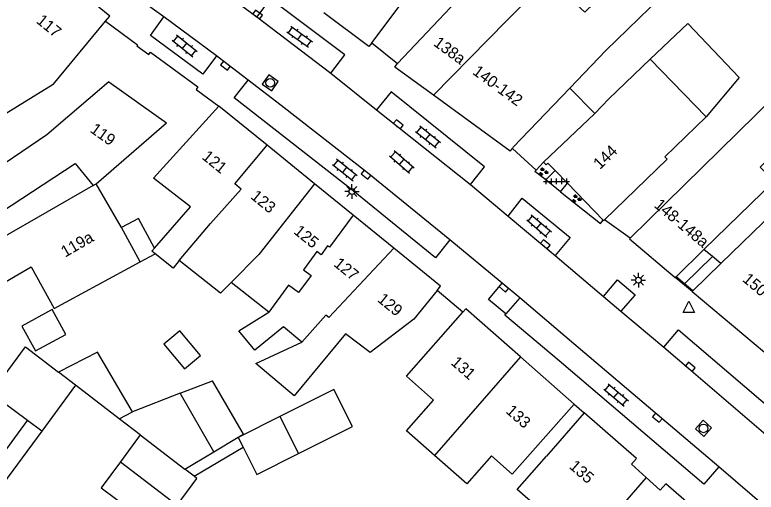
# Model space of a CAD drawing. Extents: x 132998 to 136004, y 396998 to 398512.
# Drawn here: x 133099.6 to 133164.1, y 398220.7 to 398262.3 of the extents above; entities that cross this region are included whole.
import ezdxf

# ---------------------------------------------------------------- set-up
doc = ezdxf.new("R2010")
doc.units = 0
for name, color, linetype in [('gg-afsc-erfafscheiding', 7, 'Continuous'), ('gg-afsc-hekwerk', 7, 'Continuous'), ('gg-anno-huisnummerreeks BGT', 7, 'Continuous'), ('gg-bbg-gedigitaliseerde bebouwing', 7, 'Continuous'), ('gg-bbg-gedigitaliseerde bijgebouw', 7, 'Continuous'), ('gg-bbg-hoofdgebouw', 7, 'Continuous'), ('gg-bbg-luifel en loopbrug', 7, 'Continuous'), ('gg-bbg-onder overbouw', 7, 'Continuous'), ('gg-bbg-pand overbouw', 7, 'Continuous'), ('gg-bbg-tussenscheiding', 7, 'Continuous'), ('gg-bbg-tussenscheiding niveau 01', 7, 'Continuous'), ('gg-knt-verharding', 7, 'Continuous'), ('gg-knt-verharding nz', 7, 'Continuous'), ('gt-symb-groenvak', 7, 'Continuous'), ('gt-symb-klinker verharding', 7, 'Continuous'), ('gt-symb-kolk', 7, 'Continuous'), ('gt-symb-lichtmast', 7, 'Continuous'), ('gt-symb-rioolschacht', 7, 'Continuous'), ('gt-symb-tegel verharding', 7, 'Continuous'), ('gt-symb-waterafsluiter', 7, 'Continuous')]:
    doc.layers.add(name, color=color, linetype=linetype)

# ---------------------------------------------------------------- blocks, each defined once
blk = doc.blocks.new('gt0-LMAST')
at = {"layer": 'gt-symb-lichtmast'}
for p, q in [((-0.182, 0.173), (-0.447, 0.438)), ((-0.005, 0.246), (-0.005, 0.621)), ((0.172, 0.173), (0.437, 0.438)), ((-0.255, -0.004), (-0.63, -0.004)), ((-0.182, -0.181), (-0.447, -0.446)), ((-0.005, -0.254), (-0.005, -0.629)), ((0.437, -0.446), (0.172, -0.181)), ((0.245, -0.004), (0.62, -0.004))]:
    blk.add_line(p, q, dxfattribs=at)
blk.add_circle((-0.005, -0.004), 0.25, dxfattribs=at)
blk = doc.blocks.new('gt0-TEG1')
at = {"layer": 'gt-symb-tegel verharding'}
for p, q in [((-1.125, 0), (1.125, 0)), ((-0.9, -0.25), (-0.9, 0.25)), ((-0.45, -0.25), (-0.45, 0.25)), ((0, -0.25), (0, 0.25)), ((0.45, -0.25), (0.45, 0.25)), ((0.9, -0.25), (0.9, 0.25))]:
    blk.add_line(p, q, dxfattribs=at)
blk = doc.blocks.new('gt0-GRVAK')
at = {"layer": 'gt-symb-groenvak'}
for p, q in [((-0.11, 0.189), (-0.228, 0.24)), ((-0.182, 0.153), (0.088, 0.153)), ((-0.091, 0.211), (-0.156, 0.322)), ((-0.047, 0.214), (-0.047, 0.393)), ((-0.004, 0.211), (0.061, 0.322)), ((0.015, 0.189), (0.133, 0.24)), ((0.262, -0.052), (0.197, 0.059)), ((0.305, -0.049), (0.305, 0.13)), ((0.349, -0.052), (0.414, 0.059)), ((-0.245, -0.228), (-0.363, -0.177)), ((-0.318, -0.264), (-0.047, -0.264)), ((-0.226, -0.206), (-0.291, -0.095)), ((-0.183, -0.203), (-0.183, -0.024)), ((-0.139, -0.206), (-0.074, -0.095)), ((-0.12, -0.228), (-0.002, -0.177)), ((0.243, -0.074), (0.125, -0.023)), ((0.17, -0.11), (0.441, -0.11)), ((0.368, -0.074), (0.486, -0.023))]:
    blk.add_line(p, q, dxfattribs=at)
blk = doc.blocks.new('gt0-KL1')
at = {"layer": 'gt-symb-klinker verharding'}
for p, q in [((-1.15, 0.3), (1.15, 0.3)), ((-1, -0.3), (-1, 0.3)), ((-0.5, 0.3), (-0.5, 0.45)), ((0, -0.3), (0, 0.3)), ((0.5, 0.3), (0.5, 0.45)), ((1, -0.3), (1, 0.3)), ((-1.15, -0.3), (1.15, -0.3)), ((-0.5, -0.45), (-0.5, -0.3)), ((0.5, -0.45), (0.5, -0.3))]:
    blk.add_line(p, q, dxfattribs=at)
blk = doc.blocks.new('gt0-KOLK')
at = {"layer": 'gt-symb-kolk'}
blk.add_lwpolyline([(0, 0), (0.375, 0), (0.375, 0.4), (-0.375, 0.4), (-0.375, 0), (0, 0)], dxfattribs=at)
blk = doc.blocks.new('gt0-WAFSL')
at = {"layer": 'gt-symb-waterafsluiter'}
for p, q in [((-0.5, -0.333), (0, 0.667)), ((0, 0.667), (0.5, -0.333)), ((0.5, -0.333), (-0.5, -0.333))]:
    blk.add_line(p, q, dxfattribs=at)
blk = doc.blocks.new('gt0-RS')
at = {"layer": 'gt-symb-rioolschacht'}
blk.add_lwpolyline([(-0.5, -0.5), (0.5, -0.5), (0.5, 0.5), (-0.5, 0.5)], close=True, dxfattribs=at)
blk.add_circle((0, 0), 0.375, dxfattribs=at)

msp = doc.modelspace()

# ---------------------------------------------------------------- linework, layer by layer
at = {"layer": 'gg-afsc-erfafscheiding'}
for p, q in [((133147.891, 398255.914), (133150.073, 398253.727)), ((133153.135, 398242.848), (133150.889, 398244.457))]:
    msp.add_line(p, q, dxfattribs=at)
at = {"layer": 'gg-afsc-hekwerk'}
for p, q in [((133130.657, 398259.853), (133132.904, 398258.052)), ((133138.591, 398236.417), (133136.338, 398238.295))]:
    msp.add_line(p, q, dxfattribs=at)
at = {"layer": 'gg-bbg-gedigitaliseerde bebouwing'}
for p, q in [((133151.003, 398259.187), (133147.891, 398255.914)), ((133151.285, 398254.981), (133154.882, 398258.454)), ((133154.882, 398258.454), (133159.745, 398253.42)), ((133102.936, 398256.233), (133091.861, 398249.384)), ((133153.135, 398242.848), (133166.178, 398255.685)), ((133150.073, 398253.727), (133151.285, 398254.981)), ((133170.931, 398250.304), (133161.028, 398240.663)), ((133156.353, 398249.733), (133150.889, 398244.457)), ((133114.889, 398245.573), (133111.681, 398248.07)), ((133106.433, 398247.444), (133098.381, 398242.796)), ((133111.771, 398241.988), (133114.889, 398245.573)), ((133110.52, 398240.802), (133108.895, 398243.775)), ((133095.583, 398237.208), (133101.044, 398240.359)), ((133121.72, 398236.43), (133118.441, 398239.014)), ((133101.95, 398226.063), (133097.495, 398220.039))]:
    msp.add_line(p, q, dxfattribs=at)
for points in [[(133130.657, 398259.853), (133135.412, 398266.219), (133134.118, 398267.187), (133139.109, 398272.648), (133138.618, 398273.097)], [(133132.904, 398258.052), (133141.612, 398267.313), (133142.922, 398266.158), (133147.198, 398270.154)], [(133147.99, 398267.465), (133149.722, 398265.843), (133147.818, 398263.81), (133149.183, 398262.531), (133153.242, 398266.482), (133155.799, 398263.856), (133151.003, 398259.187)], [(133159.745, 398253.42), (133156.148, 398249.946), (133156.353, 398249.733)], [(133169.269, 398252.587), (133167.588, 398250.909), (133166.958, 398251.54), (133164.449, 398249.035), (133165.644, 398247.836), (133159.551, 398241.87)], [(133102.388, 398251.848), (133096.495, 398247.86), (133098.375, 398245.082), (133104.864, 398249.356), (133106.433, 398247.444)], [(133111.817, 398241.507), (133111.545, 398241.728), (133111.771, 398241.988)], [(133113.922, 398240.901), (133113.384, 398240.237), (133111.817, 398241.507)], [(133118.441, 398239.014), (133117.503, 398238.059), (133113.922, 398240.901)], [(133101.044, 398240.359), (133103.022, 398236.724), (133110.52, 398240.802)], [(133136.338, 398238.295), (133134.332, 398235.815), (133130.506, 398232.914), (133128.386, 398234.517), (133123.9, 398229.123), (133120.59, 398231.954), (133124.589, 398233.8)], [(133124.589, 398233.8), (133122.976, 398235.143), (133120.485, 398233.109), (133119.083, 398234.805), (133121.72, 398236.43)], [(133136.037, 398228.766), (133133.672, 398230.854), (133138.591, 398236.417)], [(133136.109, 398223.943), (133133.673, 398226.094), (133136.037, 398228.766)], [(133148.26, 398228.41), (133142.883, 398222.319), (133141.082, 398223.909), (133138.92, 398221.46), (133136.109, 398223.943)], [(133091.403, 398226.759), (133096.617, 398223.069), (133097.243, 398223.914), (133098.029, 398223.333), (133100.722, 398226.978)]]:
    msp.add_lwpolyline(points, dxfattribs=at)
at = {"layer": 'gg-bbg-gedigitaliseerde bijgebouw'}
for p, q in [((133104.9, 398230.049), (133101.95, 398226.063)), ((133108.691, 398227.137), (133104.9, 398230.049)), ((133114.005, 398229.359), (133109.847, 398227.748)), ((133116.911, 398224.258), (133114.005, 398229.359)), ((133110.518, 398225.734), (133108.691, 398227.137)), ((133122.67, 398227.334), (133119.05, 398225.515)), ((133110.518, 398225.734), (133108.793, 398223.401)), ((133119.05, 398225.515), (133119.476, 398224.667)), ((133114.39, 398222.759), (133116.911, 398224.258)), ((133108.793, 398223.401), (133113.727, 398219.601)), ((133115.209, 398222.13), (133114.39, 398222.759))]:
    msp.add_line(p, q, dxfattribs=at)
for points in [[(133112.586, 398233.639), (133114.371, 398231.482), (133115.758, 398232.63), (133113.973, 398234.787), (133112.586, 398233.639)], [(133100.722, 398226.978), (133097.532, 398229.338), (133100.538, 398233.401), (133103.421, 398231.186)], [(133109.847, 398227.748), (133106.805, 398232.932), (133103.421, 398231.186)], [(133124.295, 398224.1), (133128.981, 398226.455), (133127.357, 398229.688), (133122.67, 398227.334)], [(133119.476, 398224.667), (133120.674, 398222.281), (133124.295, 398224.1)], [(133113.727, 398219.601), (133115.452, 398221.933), (133115.209, 398222.13)]]:
    msp.add_lwpolyline(points, dxfattribs=at)
at = {"layer": 'gg-bbg-hoofdgebouw'}
for p, q in [((133107.505, 398261.738), (133107.88, 398262.19)), ((133130.41, 398259.55), (133126.48, 398262.488)), ((133102.936, 398256.233), (133107.505, 398261.738)), ((133130.657, 398259.853), (133130.41, 398259.55)), ((133136.02, 398255.301), (133132.66, 398257.76)), ((133107.781, 398256.47), (133102.388, 398251.848)), ((133107.781, 398256.47), (133112.8, 398252.89)), ((133142.69, 398250.421), (133136.02, 398255.301)), ((133117.371, 398254.36), (133111.681, 398248.07)), ((133121.55, 398250.959), (133117.371, 398254.36)), ((133150.073, 398253.727), (133145.6, 398249.49)), ((133106.69, 398247.584), (133112.8, 398252.89)), ((133125.684, 398247.594), (133121.55, 398250.959)), ((133142.69, 398250.421), (133142.894, 398250.678)), ((133146.612, 398248.746), (133147.678, 398247.643)), ((133108.895, 398243.775), (133106.69, 398247.584)), ((133129.033, 398244.869), (133125.684, 398247.594)), ((133147.678, 398247.643), (133150.784, 398244.427)), ((133132.572, 398241.989), (133129.033, 398244.869)), ((133150.784, 398244.427), (133150.82, 398244.39)), ((133150.82, 398244.39), (133150.889, 398244.457)), ((133153.135, 398242.848), (133153.08, 398242.79)), ((133153.08, 398242.79), (133157.05, 398239.421)), ((133136.65, 398238.67), (133132.572, 398241.989)), ((133157.129, 398239.498), (133157.05, 398239.421)), ((133136.338, 398238.295), (133136.65, 398238.67)), ((133158.57, 398238.27), (133158.52, 398238.221)), ((133158.52, 398238.221), (133164.802, 398232.922)), ((133138.85, 398236.72), (133138.591, 398236.417)), ((133143.596, 398232.529), (133138.85, 398236.72)), ((133148.26, 398228.41), (133143.596, 398232.529)), ((133149.14, 398227.66), (133145.85, 398223.89))]:
    msp.add_line(p, q, dxfattribs=at)
for points in [[(133107.88, 398262.19), (133101.681, 398267.26), (133098.596, 398263.29)], [(133132.66, 398257.76), (133132.784, 398257.929), (133132.904, 398258.052)], [(133142.894, 398250.678), (133142.965, 398250.768), (133147.891, 398255.914)], [(133145.6, 398249.49), (133145.83, 398249.25), (133145.98, 398249.401), (133146.612, 398248.746)], [(133154.521, 398222.021), (133153.25, 398223.18), (133153.69, 398223.69), (133149.14, 398227.66)], [(133145.104, 398216.25), (133144.953, 398216.382), (133146.511, 398218.168), (133143.301, 398220.969), (133145.85, 398223.89)], [(133159.36, 398218.75), (133156.23, 398221.47), (133155.73, 398220.92), (133154.521, 398222.021)]]:
    msp.add_lwpolyline(points, dxfattribs=at)
at = {"layer": 'gg-bbg-luifel en loopbrug'}
for p, q in [((133110.52, 398240.802), (133111.817, 398241.507)), ((133114.005, 398229.359), (133116.802, 398230.443)), ((133116.911, 398224.258), (133119.044, 398225.526)), ((133119.05, 398225.515), (133119.044, 398225.526)), ((133115.209, 398222.13), (133119.476, 398224.667))]:
    msp.add_line(p, q, dxfattribs=at)
for points in [[(133154.882, 398258.454), (133158.145, 398261.552), (133162.62, 398256.838), (133159.745, 398253.42)], [(133111.771, 398241.988), (133110.365, 398244.574), (133108.895, 398243.775)], [(133101.411, 398233.037), (133104.043, 398234.469), (133102.863, 398236.638), (133100.231, 398235.206), (133101.411, 398233.037)], [(133119.044, 398225.526), (133119.49, 398225.791), (133116.802, 398230.443)], [(133108.793, 398223.401), (133107.11, 398221.124), (133112.116, 398217.422), (133113.727, 398219.601)]]:
    msp.add_lwpolyline(points, dxfattribs=at)
at = {"layer": 'gg-bbg-onder overbouw'}
for p, q in [((133159.551, 398241.87), (133157.129, 398239.498)), ((133161.028, 398240.663), (133158.57, 398238.27))]:
    msp.add_line(p, q, dxfattribs=at)
at = {"layer": 'gg-bbg-pand overbouw'}
for p, q in [((133160.29, 398241.267), (133159.551, 398241.87)), ((133161.028, 398240.663), (133160.29, 398241.267)), ((133157.85, 398238.884), (133157.129, 398239.498)), ((133158.57, 398238.27), (133157.85, 398238.884))]:
    msp.add_line(p, q, dxfattribs=at)
at = {"layer": 'gg-bbg-tussenscheiding'}
for p, q in [((133142.368, 398261.772), (133147.99, 398267.465)), ((133142.368, 398261.772), (133136.02, 398255.301)), ((133106.433, 398247.444), (133106.69, 398247.584)), ((133113.922, 398240.901), (133116.634, 398244.122)), ((133143.596, 398232.529), (133136.109, 398223.943)), ((133104.9, 398230.049), (133103.421, 398231.186)), ((133108.691, 398227.137), (133109.847, 398227.748)), ((133101.95, 398226.063), (133100.722, 398226.978)), ((133122.67, 398227.334), (133124.295, 398224.1)), ((133110.518, 398225.734), (133114.39, 398222.759))]:
    msp.add_line(p, q, dxfattribs=at)
for points in [[(133116.634, 398244.122), (133119.29, 398247.119), (133118.739, 398247.59), (133121.55, 398250.959)], [(133125.684, 398247.594), (133120.835, 398241.427), (133118.441, 398239.014)], [(133129.033, 398244.869), (133126.983, 398242.065), (133126.811, 398242.191), (133126.246, 398241.419), (133125.878, 398241.688), (133124.715, 398240.097), (133125.383, 398239.609), (133124.293, 398238.117), (133123.419, 398238.756), (133121.72, 398236.43)], [(133132.572, 398241.989), (133126.928, 398235.96), (133126.676, 398236.166), (133124.589, 398233.8)], [(133154.521, 398222.021), (133152.282, 398219.426), (133152.388, 398218.358), (133151.447, 398217.294), (133150.4, 398217.246), (133147.634, 398214.04), (133145.104, 398216.25)]]:
    msp.add_lwpolyline(points, dxfattribs=at)
at = {"layer": 'gg-bbg-tussenscheiding niveau 01'}
msp.add_line((133160.29, 398241.267), (133157.85, 398238.884), dxfattribs=at)
at = {"layer": 'gg-knt-verharding'}
for p, q in [((133116.894, 398264.906), (133120.653, 398262.138)), ((133112.57, 398262.116), (133108.99, 398264.718)), ((133117.141, 398258.719), (133112.57, 398262.116)), ((133120.653, 398262.138), (133127.094, 398257.21)), ((133127.094, 398257.21), (133131.083, 398254.034)), ((133131.083, 398254.034), (133139.236, 398247.521)), ((133144.949, 398248.773), (133145.6, 398249.49)), ((133145.802, 398247.942), (133146.612, 398248.746)), ((133139.236, 398247.521), (133142.513, 398244.786)), ((133147.078, 398246.894), (133145.802, 398247.942)), ((133147.078, 398246.894), (133147.678, 398247.643)), ((133142.513, 398244.786), (133146.611, 398241.351)), ((133141.998, 398238.942), (133137.456, 398242.701)), ((133146.611, 398241.351), (133150.821, 398237.787)), ((133158.52, 398238.221), (133157.05, 398239.421)), ((133143.529, 398237.653), (133141.998, 398238.942)), ((133150.821, 398237.787), (133152.326, 398236.513)), ((133143.529, 398237.653), (133142.332, 398236.271)), ((133152.326, 398236.513), (133156.048, 398233.363)), ((133148.26, 398228.41), (133149.14, 398227.66)), ((133166.38, 398218.208), (133160.834, 398222.939))]:
    msp.add_line(p, q, dxfattribs=at)
for points in [[(133107.505, 398261.738), (133110.296, 398259.69), (133110.237, 398259.609), (133111.262, 398258.852), (133111.401, 398259.042), (133115.519, 398256.046), (133115.373, 398255.805), (133117.371, 398254.36)], [(133119.914, 398256.617), (133118.056, 398258.039), (133117.141, 398258.719)], [(133137.456, 398242.701), (133130.282, 398248.543), (133122.786, 398254.42), (133119.914, 398256.617)], [(133145.802, 398247.942), (133144.85, 398248.665), (133144.949, 398248.773)], [(133147.078, 398246.894), (133150.54, 398244.122), (133150.784, 398244.427)], [(133150.821, 398237.787), (133152.025, 398239.234), (133153.579, 398237.933), (133152.326, 398236.513)], [(133142.332, 398236.271), (133140.802, 398237.518), (133141.998, 398238.942)], [(133160.834, 398222.939), (133148.245, 398233.666), (133143.529, 398237.653)], [(133156.048, 398233.363), (133158.245, 398231.503), (133167.561, 398223.509)]]:
    msp.add_lwpolyline(points, dxfattribs=at)
at = {"layer": 'gg-knt-verharding nz'}
msp.add_line((133144.949, 398248.773), (133142.894, 398250.678), dxfattribs=at)
for points in [[(133127.094, 398257.21), (133128.314, 398258.82), (133121.834, 398263.728), (133120.653, 398262.138)], [(133117.141, 398258.719), (133115.966, 398257.14), (133111.401, 398260.494), (133112.57, 398262.116)], [(133137.456, 398242.701), (133136.202, 398241.161), (133129.05, 398246.97), (133118.7, 398255.076), (133119.914, 398256.617)], [(133139.236, 398247.521), (133140.457, 398249.07), (133132.334, 398255.604), (133131.083, 398254.034)], [(133142.513, 398244.786), (133143.738, 398246.328), (133147.928, 398242.908), (133146.611, 398241.351)], [(133160.834, 398222.939), (133159.551, 398221.45), (133146.965, 398232.174), (133142.237, 398236.158), (133142.332, 398236.271)], [(133156.048, 398233.363), (133157.339, 398234.888), (133168.863, 398225.026), (133167.561, 398223.509)]]:
    msp.add_lwpolyline(points, dxfattribs=at)

# ---------------------------------------------------------------- block references
at = {"layer": 'gt-symb-groenvak'}
for p in [(133145.557, 398248.629), (133148.43, 398246.278)]:
    msp.add_blockref('gt0-GRVAK', p, dxfattribs=at)
at = {"layer": 'gt-symb-klinker verharding'}
for p, rotation in [((133124.392, 398260.389), -35.724134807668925), ((133114.386, 398259.599), -38.62400398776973), ((133135.544, 398251.676), -38.62400399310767), ((133133.28, 398249.499), -40.82493527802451), ((133128.317, 398248.803), -38.62400399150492), ((133145.209, 398243.927), -40.458381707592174), ((133151.913, 398229.212), -39.849571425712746)]:
    msp.add_blockref('gt0-KL1', p, dxfattribs=dict(at, rotation=rotation))
at = {"layer": 'gt-symb-kolk'}
for p, rotation in [((133120.619, 398262.164), -36.35665584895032), ((133118.056, 398258.039), 142.57654496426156), ((133132.853, 398252.623), -38.555198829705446), ((133130.282, 398248.543), 140.85368465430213), ((133145.634, 398242.178), -39.87997041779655), ((133142.274, 398238.714), 139.7873352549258), ((133158.245, 398231.503), -40.24678399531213), ((133155.628, 398227.379), 139.5352444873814)]:
    msp.add_blockref('gt0-KOLK', p, dxfattribs=dict(at, rotation=rotation))
at = {"layer": 'gt-symb-lichtmast'}
for p in [(133128.937, 398246.925), (133153.856, 398239.206)]:
    msp.add_blockref('gt0-LMAST', p, dxfattribs=at)
at = {"layer": 'gt-symb-rioolschacht'}
for p, rotation in [((133121.833, 398256.379), -35.102419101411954), ((133159.509, 398226.301), 138.07696527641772)]:
    msp.add_blockref('gt0-RS', p, dxfattribs=dict(at, rotation=rotation))
at = {"layer": 'gt-symb-tegel verharding'}
msp.add_blockref('gt0-TEG1', (133146.733, 398247.798), dxfattribs=at)
at = {"layer": 'gt-symb-waterafsluiter'}
msp.add_blockref('gt0-WAFSL', (133158.237, 398236.714), dxfattribs=at)

# ---------------------------------------------------------------- texts
at = {"layer": 'gg-anno-huisnummerreeks BGT'}
for s, rotation, p in [('117', 320.7, (133101.415, 398261.664)), ('138a', 323.8, (133135.952, 398259.689)), ('140-142', 323.8, (133139.353, 398257.199)), ('119', 324.5, (133106.09, 398252.149)), ('144', 44, (133150.506, 398248.795)), ('121', 320.9, (133115.821, 398249.819)), ('123', 320.9, (133120.058, 398246.37)), ('148-148a', 319.7, (133155.142, 398245.629)), ('125', 320.9, (133123.801, 398243.325)), ('119a', 30.1, (133103.992, 398241.159)), ('127', 320.9, (133127.276, 398240.497)), ('150', 319.8, (133162.829, 398239.166)), ('129', 320.9, (133131.081, 398237.4)), ('131', 318.6, (133137.471, 398231.933)), ('133', 318.6, (133142.255, 398227.709)), ('135', 318.9, (133147.759, 398222.893))]:
    msp.add_text(s, height=1, rotation=rotation, dxfattribs=at).set_placement(p)

doc.saveas('drawing.dxf')
